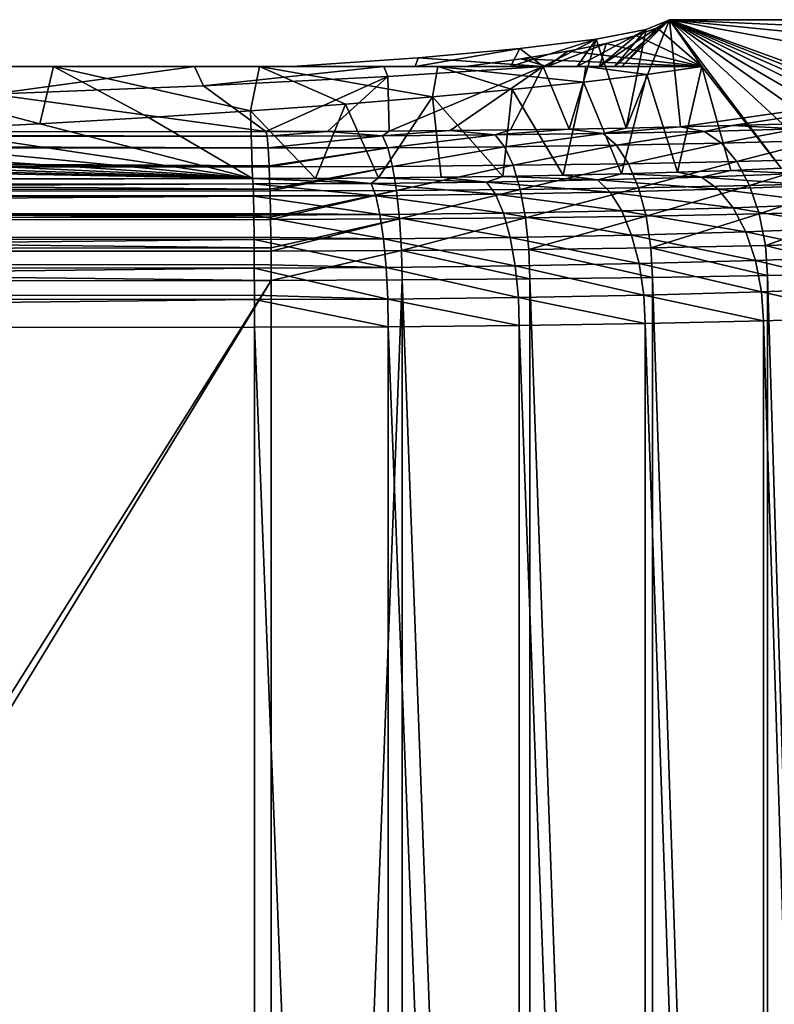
# Model space of a CAD drawing. Header units: metres. Extents: x -92 to 264, y -100 to 50.
# Tile 281 of 656: x 72.8 to 77.37, y -5.47 to 0.48. Entities that reach past the tile are written whole.
import ezdxf

# ---------------------------------------------------------------- set-up
doc = ezdxf.new("R2010")
doc.units = ezdxf.units.M
doc.layers.add('solid_21062050_01', color=7, linetype='CONTINUOUS')

msp = doc.modelspace()

# ---------------------------------------------------------------- linework, layer by layer
at = {"layer": 'solid_21062050_01'}
for points in [[(76.399338, 0.2, -1.290092), (76.73275, 0.482751, -0.004597), (76.591576, 0.423498, -1.650764)], [(76.399338, 0.2, -1.290092), (76.44426, 0.2, 0.4342), (76.73275, 0.482751, -0.004597)], [(76.44426, 0.2, 0.4342), (76.658043, 0.434397, 0.937377), (76.73275, 0.482751, -0.004597)], [(76.46962, -0.172141, -18.198729), (76.591576, 0.423498, -1.650764), (76.73275, 0.482751, -0.004597)], [(76.798882, -0.165234, -18.006823), (76.46962, -0.172141, -18.198729), (76.73275, 0.482751, -0.004597)], [(76.926842, 0.2, 5.503652), (76.73275, 0.482751, -0.004597), (76.658043, 0.434397, 0.937377)], [(81.198608, 0.283606, 3.874932), (81.349976, 0.482751, -0.004597), (76.73275, 0.482751, -0.004597)], [(76.798882, -0.165234, -18.006823), (76.73275, 0.482751, -0.004597), (81.349976, 0.482751, -0.004597)], [(80.736755, 0.085499, 7.734241), (81.198608, 0.283606, 3.874932), (76.73275, 0.482751, -0.004597)], [(79.967285, -0.110082, 11.544326), (80.736755, 0.085499, 7.734241), (76.73275, 0.482751, -0.004597)], [(78.898911, -0.301299, 15.269415), (79.967285, -0.110082, 11.544326), (76.73275, 0.482751, -0.004597)], [(78.765411, -0.319652, 15.626955), (78.898911, -0.301299, 15.269415), (76.73275, 0.482751, -0.004597)], [(78.603737, -0.33754, 15.975413), (78.765411, -0.319652, 15.626955), (76.73275, 0.482751, -0.004597)], [(78.414345, -0.35488, 16.313225), (78.603737, -0.33754, 15.975413), (76.73275, 0.482751, -0.004597)], [(78.198151, -0.371494, 16.636877), (78.414345, -0.35488, 16.313225), (76.73275, 0.482751, -0.004597)], [(77.957169, -0.387208, 16.943005), (78.198151, -0.371494, 16.636877), (76.73275, 0.482751, -0.004597)], [(77.693054, -0.401919, 17.229576), (77.957169, -0.387208, 16.943005), (76.73275, 0.482751, -0.004597)], [(77.407799, -0.415508, 17.494318), (77.693054, -0.401919, 17.229576), (76.73275, 0.482751, -0.004597)], [(76.926842, 0.2, 5.503652), (77.407799, -0.415508, 17.494318), (76.73275, 0.482751, -0.004597)], [(77.11187, -0.157464, -17.790951), (76.798882, -0.165234, -18.006823), (81.349976, 0.482751, -0.004597)], [(77.407555, -0.148858, -17.551878), (77.11187, -0.157464, -17.790951), (81.349976, 0.482751, -0.004597)], [(76.17408, 0.2, -3.000203), (76.591576, 0.423498, -1.650764), (76.289017, 0.365028, -3.275155)], [(76.17408, 0.2, -3.000203), (76.399338, 0.2, -1.290092), (76.591576, 0.423498, -1.650764)], [(76.46962, -0.172141, -18.198729), (76.289017, 0.365028, -3.275155), (76.591576, 0.423498, -1.650764)], [(76.308342, 0.2, 2.154023), (76.530479, 0.386333, 1.873717), (76.658043, 0.434397, 0.937377)], [(76.44426, 0.2, 0.4342), (76.308342, 0.2, 2.154023), (76.658043, 0.434397, 0.937377)], [(76.926842, 0.2, 5.503652), (76.658043, 0.434397, 0.937377), (76.530479, 0.386333, 1.873717)], [(75.77092, 0.2, -4.67761), (76.289017, 0.365028, -3.275155), (75.828049, 0.307918, -4.861793)], [(75.77092, 0.2, -4.67761), (76.17408, 0.2, -3.000203), (76.289017, 0.365028, -3.275155)], [(75.969635, 0.2, -7.859947), (75.828049, 0.307918, -4.861793), (76.289017, 0.365028, -3.275155)], [(76.126266, -0.178131, -18.365137), (75.969635, 0.2, -7.859947), (76.289017, 0.365028, -3.275155)], [(76.46962, -0.172141, -18.198729), (76.126266, -0.178131, -18.365137), (76.289017, 0.365028, -3.275155)], [(76.308342, 0.2, 2.154023), (76.350464, 0.338714, 2.80138), (76.530479, 0.386333, 1.873717)], [(76.926842, 0.2, 5.503652), (76.530479, 0.386333, 1.873717), (76.350464, 0.338714, 2.80138)], [(75.194313, 0.2, -6.303576), (75.828049, 0.307918, -4.861793), (75.213242, 0.252728, -6.395077)], [(75.194313, 0.2, -6.303576), (75.77092, 0.2, -4.67761), (75.828049, 0.307918, -4.861793)], [(75.969635, 0.2, -7.859947), (75.213242, 0.252728, -6.395077), (75.828049, 0.307918, -4.861793)], [(75.993073, 0.2, 3.850153), (76.118553, 0.291688, 3.717494), (76.350464, 0.338714, 2.80138)], [(76.308342, 0.2, 2.154023), (75.993073, 0.2, 3.850153), (76.350464, 0.338714, 2.80138)], [(76.926842, 0.2, 5.503652), (76.350464, 0.338714, 2.80138), (76.118553, 0.291688, 3.717494)], [(75.194313, 0.2, -6.303576), (75.213242, 0.252728, -6.395077), (74.450737, 0.2, -7.859947)], [(75.969635, 0.2, -7.859947), (74.450737, 0.2, -7.859947), (75.213242, 0.252728, -6.395077)], [(75.993073, 0.2, 3.850153), (75.502007, 0.2, 5.503652), (75.835434, 0.2454, 4.619224)], [(76.926842, 0.2, 5.503652), (75.835434, 0.2454, 4.619224), (75.502007, 0.2, 5.503652)], [(75.993073, 0.2, 3.850153), (75.835434, 0.2454, 4.619224), (76.118553, 0.291688, 3.717494)], [(76.926842, 0.2, 5.503652), (76.118553, 0.291688, 3.717494), (75.835434, 0.2454, 4.619224)], [(73.008102, 0.2, 12.148924), (47.460144, 0.2, 11.641974), (46.998844, 0.2, 12.156399)], [(71.605774, 0.2, 13.494963), (73.008102, 0.2, 12.148924), (46.998844, 0.2, 12.156399)], [(73.860336, 0.2, -11.166897), (48.634125, 0.2, -11.891955), (47.387161, 0.2, -10.560246)], [(60, 0.2, -9.977485), (73.860336, 0.2, -11.166897), (47.387161, 0.2, -10.560246)], [(74.254372, 0.2, 10.65931), (47.91243, 0.2, 11.15765), (47.460144, 0.2, 11.641974)], [(73.008102, 0.2, 12.148924), (74.254372, 0.2, 10.65931), (47.460144, 0.2, 11.641974)], [(60, 0.2, 9.977485), (47.91243, 0.2, 11.15765), (74.254372, 0.2, 10.65931)], [(73.860336, 0.2, -11.166897), (72.54512, 0.2, -12.626488), (48.634125, 0.2, -11.891955)], [(60, 0.2, 9.977485), (74.254372, 0.2, 10.65931), (75.331749, 0.2, 9.041334)], [(61.302368, 0.2, 9.892135), (60, 0.2, 9.977485), (75.331749, 0.2, 9.041334)], [(60, 0.2, -9.977485), (61.302368, 0.2, -9.892135), (73.860336, 0.2, -11.166897)], [(62.582317, 0.2, 9.637524), (61.302368, 0.2, 9.892135), (75.331749, 0.2, 9.041334)], [(61.302368, 0.2, -9.892135), (62.582317, 0.2, -9.637524), (73.860336, 0.2, -11.166897)], [(63.818314, 0.2, 9.217968), (62.582317, 0.2, 9.637524), (75.331749, 0.2, 9.041334)], [(62.582317, 0.2, -9.637524), (75.006287, 0.2, -9.571741), (73.860336, 0.2, -11.166897)], [(62.582317, 0.2, -9.637524), (63.818314, 0.2, -9.217968), (75.006287, 0.2, -9.571741)], [(64.98867, 0.2, 8.640802), (63.818314, 0.2, 9.217968), (75.331749, 0.2, 9.041334)], [(63.818314, 0.2, -9.217968), (64.98867, 0.2, -8.640802), (75.006287, 0.2, -9.571741)], [(64.98867, 0.2, 8.640802), (75.331749, 0.2, 9.041334), (76.226006, 0.2, 7.316004)], [(66.074005, 0.2, 7.915607), (64.98867, 0.2, 8.640802), (76.226006, 0.2, 7.316004)], [(64.98867, 0.2, -8.640802), (66.074005, 0.2, -7.915607), (75.006287, 0.2, -9.571741)], [(66.074005, 0.2, -7.915607), (74.450737, 0.2, -7.859947), (75.006287, 0.2, -9.571741)], [(66.074005, 0.2, -7.915607), (67.055069, 0.2, -7.055232), (74.450737, 0.2, -7.859947)], [(67.055069, 0.2, 7.055232), (66.074005, 0.2, 7.915607), (76.226006, 0.2, 7.316004)], [(67.055069, 0.2, -7.055232), (75.194313, 0.2, -6.303576), (74.450737, 0.2, -7.859947)], [(67.055069, 0.2, -7.055232), (67.915741, 0.2, -6.073829), (75.194313, 0.2, -6.303576)], [(67.055069, 0.2, 7.055232), (76.226006, 0.2, 7.316004), (76.926842, 0.2, 5.503652)], [(67.915741, 0.2, 6.073829), (67.055069, 0.2, 7.055232), (76.926842, 0.2, 5.503652)], [(67.915741, 0.2, 6.073829), (76.926842, 0.2, 5.503652), (75.502007, 0.2, 5.503652)], [(68.640709, 0.2, 4.988844), (67.915741, 0.2, 6.073829), (75.502007, 0.2, 5.503652)], [(67.915741, 0.2, -6.073829), (68.640709, 0.2, -4.988844), (75.194313, 0.2, -6.303576)], [(68.640709, 0.2, 4.988844), (75.502007, 0.2, 5.503652), (75.993073, 0.2, 3.850153)], [(69.218025, 0.2, 3.818154), (68.640709, 0.2, 4.988844), (75.993073, 0.2, 3.850153)], [(68.640709, 0.2, -4.988844), (75.77092, 0.2, -4.67761), (75.194313, 0.2, -6.303576)], [(68.640709, 0.2, -4.988844), (69.218025, 0.2, -3.818154), (75.77092, 0.2, -4.67761)], [(69.218025, 0.2, 3.818154), (75.993073, 0.2, 3.850153), (76.308342, 0.2, 2.154023)], [(69.637505, 0.2, 2.582441), (69.218025, 0.2, 3.818154), (76.308342, 0.2, 2.154023)], [(69.218025, 0.2, -3.818154), (76.17408, 0.2, -3.000203), (75.77092, 0.2, -4.67761)], [(69.218025, 0.2, -3.818154), (69.637505, 0.2, -2.582441), (76.17408, 0.2, -3.000203)], [(69.892128, 0.2, 1.302298), (69.637505, 0.2, 2.582441), (76.308342, 0.2, 2.154023)], [(69.637505, 0.2, -2.582441), (69.892128, 0.2, -1.302298), (76.17408, 0.2, -3.000203)], [(69.892128, 0.2, 1.302298), (76.308342, 0.2, 2.154023), (76.44426, 0.2, 0.4342)], [(69.977501, 0.2), (69.892128, 0.2, 1.302298), (76.44426, 0.2, 0.4342)], [(69.892128, 0.2, -1.302298), (76.399338, 0.2, -1.290092), (76.17408, 0.2, -3.000203)], [(69.892128, 0.2, -1.302298), (69.977501, 0.2), (76.399338, 0.2, -1.290092)], [(69.977501, 0.2), (76.44426, 0.2, 0.4342), (76.399338, 0.2, -1.290092)], [(71.605774, 0.2, 13.494963), (72.227005, -0.181457, 12.934781), (72.925072, -0.145651, 12.23724)], [(71.605774, 0.2, 13.494963), (72.925072, -0.145651, 12.23724), (73.008102, 0.2, 12.148924)], [(73.860336, 0.2, -11.166897), (72.637405, 0.031754, -12.534123), (72.54512, 0.2, -12.626488)], [(73.860336, 0.2, -11.166897), (73.914513, 0.083401, -11.099298), (72.637405, 0.031754, -12.534123)], [(73.008102, 0.2, 12.148924), (72.925072, -0.145651, 12.23724), (73.583237, -0.107925, 11.502316)], [(73.008102, 0.2, 12.148924), (73.583237, -0.107925, 11.502316), (74.199959, -0.068368, 10.731696)], [(73.008102, 0.2, 12.148924), (74.199959, -0.068368, 10.731696), (74.254372, 0.2, 10.65931)], [(75.006287, 0.2, -9.571741), (73.914513, 0.083401, -11.099298), (73.860336, 0.2, -11.166897)], [(75.006287, 0.2, -9.571741), (75.029579, 0.139701, -9.535153), (73.914513, 0.083401, -11.099298)], [(74.254372, 0.2, 10.65931), (74.199959, -0.068368, 10.731696), (74.773041, -0.027111, 9.927979)], [(74.254372, 0.2, 10.65931), (74.773041, -0.027111, 9.927979), (75.300545, 0.015699, 9.093997)], [(74.254372, 0.2, 10.65931), (75.300545, 0.015699, 9.093997), (75.331749, 0.2, 9.041334)], [(75.006287, 0.2, -9.571741), (74.450737, 0.2, -7.859947), (75.969635, 0.2, -7.859947)], [(75.006287, 0.2, -9.571741), (75.969635, 0.2, -7.859947), (75.029579, 0.139701, -9.535153)], [(75.037636, -0.190211, -18.700724), (75.029579, 0.139701, -9.535153), (75.969635, 0.2, -7.859947)], [(75.407356, -0.187199, -18.617044), (75.037636, -0.190211, -18.700724), (75.969635, 0.2, -7.859947)], [(75.331749, 0.2, 9.041334), (75.300545, 0.015699, 9.093997), (75.78125, 0.059965, 8.231668)], [(75.331749, 0.2, 9.041334), (75.78125, 0.059965, 8.231668), (76.213402, 0.105534, 7.343929)], [(75.331749, 0.2, 9.041334), (76.213402, 0.105534, 7.343929), (76.226006, 0.2, 7.316004)], [(75.771423, -0.183161, -18.504887), (75.407356, -0.187199, -18.617044), (75.969635, 0.2, -7.859947)], [(76.126266, -0.178131, -18.365137), (75.771423, -0.183161, -18.504887), (75.969635, 0.2, -7.859947)], [(76.226006, 0.2, 7.316004), (76.213402, 0.105534, 7.343929), (76.595428, 0.15223, 6.434246)], [(76.226006, 0.2, 7.316004), (76.595428, 0.15223, 6.434246), (76.926842, 0.2, 5.503652)], [(76.926842, 0.2, 5.503652), (76.595428, 0.15223, 6.434246), (76.781738, -0.439018, 17.952303)], [(76.926842, 0.2, 5.503652), (76.781738, -0.439018, 17.952303), (77.103653, -0.427889, 17.735495)], [(76.926842, 0.2, 5.503652), (77.103653, -0.427889, 17.735495), (77.407799, -0.415508, 17.494318)], [(74.292969, -0.193171, -18.782982), (73.914513, 0.083401, -11.099298), (75.029579, 0.139701, -9.535153)], [(74.665665, -0.192202, -18.756037), (74.292969, -0.193171, -18.782982), (75.029579, 0.139701, -9.535153)], [(75.037636, -0.190211, -18.700724), (74.665665, -0.192202, -18.756037), (75.029579, 0.139701, -9.535153)], [(76.595428, 0.15223, 6.434246), (76.213402, 0.105534, 7.343929), (76.443153, -0.448855, 18.143938)], [(76.595428, 0.15223, 6.434246), (76.443153, -0.448855, 18.143938), (76.781738, -0.439018, 17.952303)], [(74.292969, -0.193171, -18.782982), (72.637405, 0.031754, -12.534123), (73.914513, 0.083401, -11.099298)], [(75.78125, 0.059965, 8.231668), (75.300545, 0.015699, 9.093997), (75.7258, -0.464346, 18.445713)], [(75.78125, 0.059965, 8.231668), (75.7258, -0.464346, 18.445713), (76.090248, -0.457318, 18.308807)], [(76.213402, 0.105534, 7.343929), (75.78125, 0.059965, 8.231668), (76.090248, -0.457318, 18.308807)], [(76.213402, 0.105534, 7.343929), (76.090248, -0.457318, 18.308807), (76.443153, -0.448855, 18.143938)], [(74.292969, -0.193171, -18.782982), (66.489288, -0.20298, -19.055492), (72.637405, 0.031754, -12.534123)], [(75.300545, 0.015699, 9.093997), (74.773041, -0.027111, 9.927979), (74.973389, -0.473904, 18.63191)], [(75.300545, 0.015699, 9.093997), (74.973389, -0.473904, 18.63191), (75.352242, -0.469889, 18.553703)], [(75.300545, 0.015699, 9.093997), (75.352242, -0.469889, 18.553703), (75.7258, -0.464346, 18.445713)], [(74.773041, -0.027111, 9.927979), (74.199959, -0.068368, 10.731696), (74.592842, -0.4764, 18.680544)], [(74.773041, -0.027111, 9.927979), (74.592842, -0.4764, 18.680544), (74.973389, -0.473904, 18.63191)], [(73.583237, -0.107925, 11.502316), (72.925072, -0.145651, 12.23724), (74.212242, -0.47738, 18.699636)], [(74.199959, -0.068368, 10.731696), (73.583237, -0.107925, 11.502316), (74.212242, -0.47738, 18.699636)], [(74.199959, -0.068368, 10.731696), (74.212242, -0.47738, 18.699636), (74.592842, -0.4764, 18.680544)], [(72.925072, -0.145651, 12.23724), (72.227005, -0.181457, 12.934781), (74.212242, -0.47738, 18.699636)], [(75.678474, -0.213779, -18.743351), (75.771423, -0.183161, -18.504887), (76.126266, -0.178131, -18.365137)], [(75.678474, -0.213779, -18.743351), (76.126266, -0.178131, -18.365137), (76.331177, -0.204605, -18.488491)], [(76.331177, -0.204605, -18.488491), (76.126266, -0.178131, -18.365137), (76.46962, -0.172141, -18.198729)], [(76.331177, -0.204605, -18.488491), (76.46962, -0.172141, -18.198729), (76.798882, -0.165234, -18.006823)], [(76.331177, -0.204605, -18.488491), (76.798882, -0.165234, -18.006823), (76.943672, -0.192354, -18.148125)], [(76.943672, -0.192354, -18.148125), (76.798882, -0.165234, -18.006823), (77.11187, -0.157464, -17.790951)], [(76.943672, -0.192354, -18.148125), (77.11187, -0.157464, -17.790951), (77.504822, -0.177249, -17.728506)], [(76.943672, -0.192354, -18.148125), (77.504822, -0.177249, -17.728506), (77.046593, -0.263523, -18.304506)], [(77.504822, -0.177249, -17.728506), (77.628174, -0.247869, -17.86961), (77.046593, -0.263523, -18.304506)], [(77.504822, -0.177249, -17.728506), (77.11187, -0.157464, -17.790951), (77.407555, -0.148858, -17.551878)], [(74.299805, -0.22174, -18.977709), (58.685612, -0.212789, -19.328003), (66.489288, -0.20298, -19.055492)], [(58.69244, -0.241361, -19.522741), (58.685612, -0.212789, -19.328003), (74.299805, -0.22174, -18.977709)], [(58.69244, -0.241361, -19.522741), (74.299805, -0.22174, -18.977709), (74.30632, -0.292009, -19.161573)], [(74.299805, -0.22174, -18.977709), (66.489288, -0.20298, -19.055492), (74.292969, -0.193171, -18.782982)], [(71.491394, -0.215218, 13.592476), (70.720848, -0.246821, 14.20813), (74.212242, -0.47738, 18.699636)], [(72.227005, -0.181457, 12.934781), (71.491394, -0.215218, 13.592476), (74.212242, -0.47738, 18.699636)], [(74.299805, -0.22174, -18.977709), (74.292969, -0.193171, -18.782982), (74.665665, -0.192202, -18.756037)], [(74.299805, -0.22174, -18.977709), (74.665665, -0.192202, -18.756037), (74.997169, -0.21971, -18.908133)], [(74.30632, -0.292009, -19.161573), (74.299805, -0.22174, -18.977709), (74.997169, -0.21971, -18.908133)], [(74.997169, -0.21971, -18.908133), (75.029182, -0.291876, -19.092197), (74.30632, -0.292009, -19.161573)], [(74.997169, -0.21971, -18.908133), (74.665665, -0.192202, -18.756037), (75.037636, -0.190211, -18.700724)], [(74.997169, -0.21971, -18.908133), (75.037636, -0.190211, -18.700724), (75.407356, -0.187199, -18.617044)], [(74.997169, -0.21971, -18.908133), (75.407356, -0.187199, -18.617044), (75.678474, -0.213779, -18.743351)], [(74.997169, -0.21971, -18.908133), (75.678474, -0.213779, -18.743351), (75.029182, -0.291876, -19.092197)], [(75.678474, -0.213779, -18.743351), (75.735313, -0.285728, -18.921412), (75.029182, -0.291876, -19.092197)], [(75.678474, -0.213779, -18.743351), (75.407356, -0.187199, -18.617044), (75.771423, -0.183161, -18.504887)], [(75.678474, -0.213779, -18.743351), (76.331177, -0.204605, -18.488491), (75.735313, -0.285728, -18.921412)], [(76.331177, -0.204605, -18.488491), (76.411789, -0.276221, -18.657269), (75.735313, -0.285728, -18.921412)], [(76.331177, -0.204605, -18.488491), (76.943672, -0.192354, -18.148125), (76.411789, -0.276221, -18.657269)], [(76.943672, -0.192354, -18.148125), (77.046593, -0.263523, -18.304506), (76.411789, -0.276221, -18.657269)], [(58.698948, -0.311631, -19.706604), (58.69244, -0.241361, -19.522741), (74.30632, -0.292009, -19.161573)], [(58.698948, -0.311631, -19.706604), (74.30632, -0.292009, -19.161573), (74.312187, -0.400613, -19.32576)], [(69.917145, -0.276194, 14.780335), (69.083038, -0.303231, 15.307058), (74.212242, -0.47738, 18.699636)], [(70.720848, -0.246821, 14.20813), (69.917145, -0.276194, 14.780335), (74.212242, -0.47738, 18.699636)], [(74.312187, -0.400613, -19.32576), (74.30632, -0.292009, -19.161573), (75.029182, -0.291876, -19.092197)], [(74.312187, -0.400613, -19.32576), (75.029182, -0.291876, -19.092197), (74.312431, -0.406312, -19.332539)], [(75.029182, -0.291876, -19.092197), (75.057953, -0.403572, -19.255932), (74.312431, -0.406312, -19.332539)], [(75.029182, -0.291876, -19.092197), (75.735313, -0.285728, -18.921412), (75.057953, -0.403572, -19.255932)], [(75.735313, -0.285728, -18.921412), (75.786392, -0.39723, -19.07975), (75.057953, -0.403572, -19.255932)], [(75.735313, -0.285728, -18.921412), (76.411789, -0.276221, -18.657269), (75.786392, -0.39723, -19.07975)], [(76.411789, -0.276221, -18.657269), (76.48423, -0.387422, -18.807264), (75.786392, -0.39723, -19.07975)], [(76.411789, -0.276221, -18.657269), (77.046593, -0.263523, -18.304506), (76.48423, -0.387422, -18.807264)], [(77.046593, -0.263523, -18.304506), (77.139091, -0.374324, -18.443363), (76.48423, -0.387422, -18.807264)], [(77.046593, -0.263523, -18.304506), (77.628174, -0.247869, -17.86961), (77.139091, -0.374324, -18.443363)], [(77.628174, -0.247869, -17.86961), (77.739037, -0.358175, -17.994734), (77.139091, -0.374324, -18.443363)], [(58.704819, -0.420237, -19.870789), (58.698948, -0.311631, -19.706604), (74.312187, -0.400613, -19.32576)], [(67.33432, -0.34998, 16.217764), (66.448952, -0.482214, 18.793802), (74.212242, -0.47738, 18.699636)], [(68.221428, -0.327846, 15.786566), (67.33432, -0.34998, 16.217764), (74.212242, -0.47738, 18.699636)], [(69.083038, -0.303231, 15.307058), (68.221428, -0.327846, 15.786566), (74.212242, -0.47738, 18.699636)], [(58.704819, -0.420237, -19.870789), (74.312187, -0.400613, -19.32576), (74.312431, -0.406312, -19.332539)], [(58.704819, -0.420237, -19.870789), (74.312431, -0.406312, -19.332539), (74.317139, -0.542353, -19.462406)], [(74.317139, -0.542353, -19.462406), (74.312431, -0.406312, -19.332539), (75.057953, -0.403572, -19.255932)], [(74.317139, -0.542353, -19.462406), (75.057953, -0.403572, -19.255932), (74.317406, -0.552078, -19.469809)], [(75.057953, -0.403572, -19.255932), (75.082062, -0.549267, -19.391226), (74.317406, -0.552078, -19.469809)], [(75.057953, -0.403572, -19.255932), (75.786392, -0.39723, -19.07975), (75.082062, -0.549267, -19.391226)], [(75.786392, -0.39723, -19.07975), (75.829185, -0.542763, -19.210526), (75.082062, -0.549267, -19.391226)], [(75.786392, -0.39723, -19.07975), (76.48423, -0.387422, -18.807264), (75.829185, -0.542763, -19.210526)], [(76.48423, -0.387422, -18.807264), (76.54493, -0.532703, -18.931049), (75.829185, -0.542763, -19.210526)], [(76.48423, -0.387422, -18.807264), (77.139091, -0.374324, -18.443363), (76.54493, -0.532703, -18.931049)], [(77.139091, -0.374324, -18.443363), (77.216576, -0.519268, -18.557816), (76.54493, -0.532703, -18.931049)], [(77.503227, -0.446485, 17.67083), (77.407799, -0.415508, 17.494318), (77.103653, -0.427889, 17.735495)], [(77.139091, -0.374324, -18.443363), (77.739037, -0.358175, -17.994734), (77.216576, -0.519268, -18.557816)], [(77.739037, -0.358175, -17.994734), (77.831909, -0.502706, -18.097683), (77.216576, -0.519268, -18.557816)], [(58.709766, -0.561976, -20.007431), (58.704819, -0.420237, -19.870789), (74.317139, -0.542353, -19.462406)], [(74.927872, -0.506376, 18.83757), (74.973389, -0.473904, 18.63191), (74.592842, -0.4764, 18.680544)], [(75.62635, -0.498405, 18.682276), (74.973389, -0.473904, 18.63191), (74.927872, -0.506376, 18.83757)], [(75.62635, -0.498405, 18.682276), (75.352242, -0.469889, 18.553703), (74.973389, -0.473904, 18.63191)], [(75.62635, -0.498405, 18.682276), (75.7258, -0.464346, 18.445713), (75.352242, -0.469889, 18.553703)], [(76.296608, -0.485589, 18.432623), (75.7258, -0.464346, 18.445713), (75.62635, -0.498405, 18.682276)], [(76.296608, -0.485589, 18.432623), (76.090248, -0.457318, 18.308807), (75.7258, -0.464346, 18.445713)], [(76.296608, -0.485589, 18.432623), (76.443153, -0.448855, 18.143938), (76.090248, -0.457318, 18.308807)], [(76.926216, -0.468171, 18.093304), (76.443153, -0.448855, 18.143938), (76.296608, -0.485589, 18.432623)], [(76.926216, -0.468171, 18.093304), (76.296608, -0.485589, 18.432623), (77.027084, -0.541376, 18.249313)], [(76.926216, -0.468171, 18.093304), (76.781738, -0.439018, 17.952303), (76.443153, -0.448855, 18.143938)], [(76.926216, -0.468171, 18.093304), (77.103653, -0.427889, 17.735495), (76.781738, -0.439018, 17.952303)], [(77.503227, -0.446485, 17.67083), (77.103653, -0.427889, 17.735495), (76.926216, -0.468171, 18.093304)], [(77.503227, -0.446485, 17.67083), (76.926216, -0.468171, 18.093304), (77.625046, -0.518902, 17.811495)], [(76.926216, -0.468171, 18.093304), (77.027084, -0.541376, 18.249313), (77.625046, -0.518902, 17.811495)], [(58.687958, -0.518077, 19.08045), (74.212242, -0.47738, 18.699636), (66.448952, -0.482214, 18.793802)], [(58.687958, -0.518077, 19.08045), (74.214638, -0.50934, 18.895477), (74.212242, -0.47738, 18.699636)], [(58.687958, -0.518077, 19.08045), (58.690201, -0.589838, 19.261734), (74.214638, -0.50934, 18.895477)], [(58.690201, -0.589838, 19.261734), (74.216835, -0.580164, 19.073393), (74.214638, -0.50934, 18.895477)], [(74.927872, -0.506376, 18.83757), (74.592842, -0.4764, 18.680544), (74.212242, -0.47738, 18.699636)], [(74.214638, -0.50934, 18.895477), (74.927872, -0.506376, 18.83757), (74.212242, -0.47738, 18.699636)], [(74.927872, -0.506376, 18.83757), (74.214638, -0.50934, 18.895477), (74.9561, -0.580969, 19.02063)], [(74.214638, -0.50934, 18.895477), (74.216835, -0.580164, 19.073393), (74.9561, -0.580969, 19.02063)], [(75.62635, -0.498405, 18.682276), (74.927872, -0.506376, 18.83757), (75.679977, -0.572708, 18.859688)], [(74.927872, -0.506376, 18.83757), (74.9561, -0.580969, 19.02063), (75.679977, -0.572708, 18.859688)], [(76.296608, -0.485589, 18.432623), (75.62635, -0.498405, 18.682276), (76.374596, -0.559427, 18.60096)], [(75.62635, -0.498405, 18.682276), (75.679977, -0.572708, 18.859688), (76.374596, -0.559427, 18.60096)], [(75.829185, -0.542763, -19.210526), (76.54493, -0.532703, -18.931049), (75.861572, -0.715118, -19.307261)], [(76.54493, -0.532703, -18.931049), (76.590858, -0.704868, -19.022493), (75.861572, -0.715118, -19.307261)], [(76.296608, -0.485589, 18.432623), (76.374596, -0.559427, 18.60096), (77.027084, -0.541376, 18.249313)], [(76.54493, -0.532703, -18.931049), (77.216576, -0.519268, -18.557816), (76.590858, -0.704868, -19.022493)], [(77.216576, -0.519268, -18.557816), (77.275223, -0.691179, -18.642197), (76.590858, -0.704868, -19.022493)], [(77.625046, -0.518902, 17.811495), (77.027084, -0.541376, 18.249313), (77.734604, -0.630541, 17.935612)], [(77.216576, -0.519268, -18.557816), (77.831909, -0.502706, -18.097683), (77.275223, -0.691179, -18.642197)], [(77.831909, -0.502706, -18.097683), (77.902191, -0.674304, -18.173357), (77.275223, -0.691179, -18.642197)], [(58.690201, -0.589838, 19.261734), (74.216927, -0.584034, 19.080648), (74.216835, -0.580164, 19.073393)], [(58.690201, -0.589838, 19.261734), (58.69223, -0.69896, 19.423309), (74.216927, -0.584034, 19.080648)], [(58.69223, -0.69896, 19.423309), (74.218864, -0.689286, 19.23497), (74.216927, -0.584034, 19.080648)], [(58.709766, -0.561976, -20.007431), (74.317139, -0.542353, -19.462406), (74.317406, -0.552078, -19.469809)], [(58.709766, -0.561976, -20.007431), (74.317406, -0.552078, -19.469809), (74.32093, -0.710441, -19.564966)], [(58.713562, -0.730063, -20.109989), (58.709766, -0.561976, -20.007431), (74.32093, -0.710441, -19.564966)], [(74.216835, -0.580164, 19.073393), (74.216927, -0.584034, 19.080648), (74.9561, -0.580969, 19.02063)], [(74.9561, -0.580969, 19.02063), (74.216927, -0.584034, 19.080648), (74.981491, -0.694566, 19.182871)], [(74.216927, -0.584034, 19.080648), (74.218864, -0.689286, 19.23497), (74.981491, -0.694566, 19.182871)], [(74.32093, -0.710441, -19.564966), (74.317406, -0.552078, -19.469809), (75.082062, -0.549267, -19.391226)], [(74.32093, -0.710441, -19.564966), (75.082062, -0.549267, -19.391226), (74.321175, -0.724613, -19.571459)], [(75.082062, -0.549267, -19.391226), (75.100304, -0.721746, -19.491383), (74.321175, -0.724613, -19.571459)], [(75.679977, -0.572708, 18.859688), (74.9561, -0.580969, 19.02063), (75.728203, -0.686044, 19.016851)], [(74.9561, -0.580969, 19.02063), (74.981491, -0.694566, 19.182871), (75.728203, -0.686044, 19.016851)], [(75.082062, -0.549267, -19.391226), (75.829185, -0.542763, -19.210526), (75.100304, -0.721746, -19.491383)], [(75.829185, -0.542763, -19.210526), (75.861572, -0.715118, -19.307261), (75.100304, -0.721746, -19.491383)], [(76.374596, -0.559427, 18.60096), (75.679977, -0.572708, 18.859688), (76.444733, -0.672344, 18.749964)], [(75.679977, -0.572708, 18.859688), (75.728203, -0.686044, 19.016851), (76.444733, -0.672344, 18.749964)], [(77.027084, -0.541376, 18.249313), (76.374596, -0.559427, 18.60096), (77.11779, -0.653724, 18.387228)], [(76.374596, -0.559427, 18.60096), (76.444733, -0.672344, 18.749964), (77.11779, -0.653724, 18.387228)], [(77.027084, -0.541376, 18.249313), (77.11779, -0.653724, 18.387228), (77.734604, -0.630541, 17.935612)], [(77.11779, -0.653724, 18.387228), (76.444733, -0.672344, 18.749964), (77.193886, -0.799685, 18.500263)], [(77.734604, -0.630541, 17.935612), (77.11779, -0.653724, 18.387228), (77.826508, -0.775908, 18.037071)], [(77.11779, -0.653724, 18.387228), (77.193886, -0.799685, 18.500263), (77.826508, -0.775908, 18.037071)], [(58.69223, -0.69896, 19.423309), (74.218987, -0.697724, 19.244793), (74.218864, -0.689286, 19.23497)], [(58.69223, -0.69896, 19.423309), (58.693947, -0.840323, 19.55759), (74.218987, -0.697724, 19.244793)], [(58.693947, -0.840323, 19.55759), (74.220581, -0.83065, 19.369257), (74.218987, -0.697724, 19.244793)], [(58.713562, -0.730063, -20.109989), (74.32093, -0.710441, -19.564966), (74.321175, -0.724613, -19.571459)], [(74.218864, -0.689286, 19.23497), (74.218987, -0.697724, 19.244793), (74.981491, -0.694566, 19.182871)], [(74.981491, -0.694566, 19.182871), (74.218987, -0.697724, 19.244793), (75.002785, -0.841575, 19.316313)], [(74.218987, -0.697724, 19.244793), (74.220581, -0.83065, 19.369257), (75.002785, -0.841575, 19.316313)], [(75.728203, -0.686044, 19.016851), (74.981491, -0.694566, 19.182871), (75.768661, -0.832834, 19.146032)], [(74.981491, -0.694566, 19.182871), (75.002785, -0.841575, 19.316313), (75.768661, -0.832834, 19.146032)], [(76.444733, -0.672344, 18.749964), (75.728203, -0.686044, 19.016851), (76.503563, -0.818783, 18.872299)], [(75.728203, -0.686044, 19.016851), (75.768661, -0.832834, 19.146032), (76.503563, -0.818783, 18.872299)], [(75.861572, -0.715118, -19.307261), (76.590858, -0.704868, -19.022493), (75.88195, -0.905761, -19.365166)], [(76.590858, -0.704868, -19.022493), (76.619766, -0.895392, -19.07707), (75.88195, -0.905761, -19.365166)], [(76.444733, -0.672344, 18.749964), (76.503563, -0.818783, 18.872299), (77.193886, -0.799685, 18.500263)], [(76.590858, -0.704868, -19.022493), (77.275223, -0.691179, -18.642197), (76.619766, -0.895392, -19.07707)], [(77.275223, -0.691179, -18.642197), (77.312119, -0.881543, -18.692329), (76.619766, -0.895392, -19.07707)], [(77.275223, -0.691179, -18.642197), (77.902191, -0.674304, -18.173357), (77.312119, -0.881543, -18.692329)], [(77.902191, -0.674304, -18.173357), (77.946419, -0.86447, -18.218012), (77.312119, -0.881543, -18.692329)], [(58.713562, -0.730063, -20.109989), (74.321175, -0.724613, -19.571459), (74.323387, -0.896828, -19.628532)], [(58.716015, -0.916448, -20.173553), (58.713562, -0.730063, -20.109989), (74.323387, -0.896828, -19.628532)], [(74.323387, -0.896828, -19.628532), (74.321175, -0.724613, -19.571459), (75.100304, -0.721746, -19.491383)], [(74.323387, -0.896828, -19.628532), (75.100304, -0.721746, -19.491383), (74.323547, -0.915374, -19.632458)], [(75.100304, -0.721746, -19.491383), (75.111778, -0.912466, -19.551439), (74.323547, -0.915374, -19.632458)], [(75.100304, -0.721746, -19.491383), (75.861572, -0.715118, -19.307261), (75.111778, -0.912466, -19.551439)], [(75.861572, -0.715118, -19.307261), (75.88195, -0.905761, -19.365166), (75.111778, -0.912466, -19.551439)], [(58.693947, -0.840323, 19.55759), (74.220718, -0.844815, 19.379833), (74.220581, -0.83065, 19.369257)], [(74.220581, -0.83065, 19.369257), (74.220718, -0.844815, 19.379833), (75.002785, -0.841575, 19.316313)], [(75.768661, -0.832834, 19.146032), (75.002785, -0.841575, 19.316313), (75.799355, -1.005852, 19.240871)], [(76.503563, -0.818783, 18.872299), (75.768661, -0.832834, 19.146032), (76.548203, -0.991534, 18.961945)], [(75.768661, -0.832834, 19.146032), (75.799355, -1.005852, 19.240871), (76.548203, -0.991534, 18.961945)], [(77.193886, -0.799685, 18.500263), (76.503563, -0.818783, 18.872299), (77.25161, -0.972075, 18.582851)], [(76.503563, -0.818783, 18.872299), (76.548203, -0.991534, 18.961945), (77.25161, -0.972075, 18.582851)], [(77.826508, -0.775908, 18.037071), (77.193886, -0.799685, 18.500263), (77.896233, -0.947847, 18.110878)], [(77.193886, -0.799685, 18.500263), (77.25161, -0.972075, 18.582851), (77.896233, -0.947847, 18.110878)], [(58.693947, -0.840323, 19.55759), (58.695271, -1.007292, 19.658278), (74.220718, -0.844815, 19.379833)], [(58.695271, -1.007292, 19.658278), (74.221909, -0.99762, 19.469946), (74.220718, -0.844815, 19.379833)], [(75.002785, -0.841575, 19.316313), (74.220718, -0.844815, 19.379833), (75.018944, -1.014759, 19.414383)], [(74.220718, -0.844815, 19.379833), (74.221909, -0.99762, 19.469946), (75.018944, -1.014759, 19.414383)], [(75.002785, -0.841575, 19.316313), (75.018944, -1.014759, 19.414383), (75.799355, -1.005852, 19.240871)], [(76.619766, -0.895392, -19.07707), (77.312119, -0.881543, -18.692329), (77.32444, -1.06381, -18.70661)], [(77.312119, -0.881543, -18.692329), (77.946419, -0.86447, -18.218012), (77.961479, -1.049281, -18.230408)], [(77.312119, -0.881543, -18.692329), (77.961479, -1.049281, -18.230408), (77.32444, -1.06381, -18.70661)], [(58.716015, -0.916448, -20.173553), (74.323387, -0.896828, -19.628532), (74.323547, -0.915374, -19.632458)], [(58.716015, -0.916448, -20.173553), (74.323547, -0.915374, -19.632458), (74.324379, -1.092589, -19.650059)], [(58.716015, -0.916448, -20.173553), (74.324379, -1.092589, -19.650059), (58.717014, -1.112207, -20.19508)], [(74.323547, -0.915374, -19.632458), (75.111778, -0.912466, -19.551439), (74.324379, -1.092589, -19.650059)], [(75.111778, -0.912466, -19.551439), (75.115334, -1.090109, -19.56883), (74.324379, -1.092589, -19.650059)], [(75.111778, -0.912466, -19.551439), (75.88195, -0.905761, -19.365166), (75.888359, -1.084409, -19.381931)], [(75.111778, -0.912466, -19.551439), (75.888359, -1.084409, -19.381931), (75.115334, -1.090109, -19.56883)], [(75.88195, -0.905761, -19.365166), (76.619766, -0.895392, -19.07707), (76.629181, -1.07559, -19.092787)], [(75.88195, -0.905761, -19.365166), (76.629181, -1.07559, -19.092787), (75.888359, -1.084409, -19.381931)], [(76.619766, -0.895392, -19.07707), (77.32444, -1.06381, -18.70661), (76.629181, -1.07559, -19.092787)], [(77.896233, -0.947847, 18.110878), (77.25161, -0.972075, 18.582851), (77.940338, -1.137894, 18.1534)], [(58.695271, -1.007292, 19.658278), (74.222031, -1.018065, 19.479116), (74.221909, -0.99762, 19.469946)], [(58.695271, -1.007292, 19.658278), (58.69614, -1.192029, 19.720644), (74.222031, -1.018065, 19.479116)], [(74.221909, -0.99762, 19.469946), (74.222031, -1.018065, 19.479116), (75.018944, -1.014759, 19.414383)], [(75.799355, -1.005852, 19.240871), (75.018944, -1.014759, 19.414383), (75.818771, -1.196582, 19.2967)], [(76.548203, -0.991534, 18.961945), (75.799355, -1.005852, 19.240871), (76.576439, -1.182096, 19.014486)], [(75.799355, -1.005852, 19.240871), (75.818771, -1.196582, 19.2967), (76.576439, -1.182096, 19.014486)], [(77.25161, -0.972075, 18.582851), (76.548203, -0.991534, 18.961945), (77.288132, -1.162407, 18.63093)], [(76.548203, -0.991534, 18.961945), (76.576439, -1.182096, 19.014486), (77.288132, -1.162407, 18.63093)], [(77.25161, -0.972075, 18.582851), (77.288132, -1.162407, 18.63093), (77.940338, -1.137894, 18.1534)], [(58.69614, -1.192029, 19.720644), (74.222778, -1.182359, 19.532314), (74.222031, -1.018065, 19.479116)], [(75.018944, -1.014759, 19.414383), (74.222031, -1.018065, 19.479116), (75.029167, -1.205594, 19.472256)], [(74.222031, -1.018065, 19.479116), (74.222778, -1.182359, 19.532314), (75.029167, -1.205594, 19.472256)], [(75.018944, -1.014759, 19.414383), (75.029167, -1.205594, 19.472256), (75.818771, -1.196582, 19.2967)], [(76.629181, -1.07559, -19.092787), (77.32444, -1.06381, -18.70661), (77.323486, -21.75388, -18.707228)], [(77.32444, -1.06381, -18.70661), (77.960899, -21.762541, -18.230904), (77.323486, -21.75388, -18.707228)], [(77.32444, -1.06381, -18.70661), (77.961479, -1.049281, -18.230408), (77.960899, -21.762541, -18.230904)], [(58.717014, -1.112207, -20.19508), (74.324379, -1.092589, -19.650059), (61.198387, -21.93581, -20.108429)], [(74.324379, -1.092589, -19.650059), (61.618389, -21.930801, -20.093761), (61.198387, -21.93581, -20.108429)], [(74.324379, -1.092589, -19.650059), (74.324379, -21.749252, -19.650059), (61.618389, -21.930801, -20.093761)], [(75.115334, -1.090109, -19.56883), (74.324379, -21.749252, -19.650059), (74.324379, -1.092589, -19.650059)], [(75.115334, -1.090109, -19.56883), (75.114288, -21.742123, -19.569008), (74.324379, -21.749252, -19.650059)], [(75.115334, -1.090109, -19.56883), (75.886948, -21.74193, -19.382376), (75.114288, -21.742123, -19.569008)], [(75.115334, -1.090109, -19.56883), (75.888359, -1.084409, -19.381931), (75.886948, -21.74193, -19.382376)], [(75.888359, -1.084409, -19.381931), (76.627884, -21.746498, -19.093397), (75.886948, -21.74193, -19.382376)], [(75.888359, -1.084409, -19.381931), (76.629181, -1.07559, -19.092787), (76.627884, -21.746498, -19.093397)], [(76.629181, -1.07559, -19.092787), (77.323486, -21.75388, -18.707228), (76.627884, -21.746498, -19.093397)], [(58.69614, -1.192029, 19.720644), (74.222862, -1.208947, 19.537758), (74.222778, -1.182359, 19.532314)], [(74.222778, -1.182359, 19.532314), (74.222862, -1.208947, 19.537758), (75.029167, -1.205594, 19.472256)], [(76.576439, -1.182096, 19.014486), (75.818771, -1.196582, 19.2967), (76.585022, -1.353368, 19.028664)], [(77.288132, -1.162407, 18.63093), (76.576439, -1.182096, 19.014486), (77.299751, -1.336624, 18.643768)], [(76.576439, -1.182096, 19.014486), (76.585022, -1.353368, 19.028664), (77.299751, -1.336624, 18.643768)], [(77.940338, -1.137894, 18.1534), (77.288132, -1.162407, 18.63093), (77.954964, -1.315765, 18.164343)], [(77.288132, -1.162407, 18.63093), (77.299751, -1.336624, 18.643768), (77.954964, -1.315765, 18.164343)], [(58.69614, -1.192029, 19.720644), (58.696518, -1.385864, 19.741762), (74.222862, -1.208947, 19.537758)], [(74.222862, -1.208947, 19.537758), (58.696518, -1.385864, 19.741762), (74.223152, -1.376197, 19.553432)], [(75.029167, -1.205594, 19.472256), (74.222862, -1.208947, 19.537758), (75.03196, -1.373339, 19.487816)], [(74.222862, -1.208947, 19.537758), (74.223152, -1.376197, 19.553432), (75.03196, -1.373339, 19.487816)], [(75.818771, -1.196582, 19.2967), (75.029167, -1.205594, 19.472256), (75.824326, -1.365683, 19.311781)], [(75.029167, -1.205594, 19.472256), (75.03196, -1.373339, 19.487816), (75.824326, -1.365683, 19.311781)], [(75.818771, -1.196582, 19.2967), (75.824326, -1.365683, 19.311781), (76.585022, -1.353368, 19.028664)], [(75.824326, -1.365683, 19.311781), (75.03196, -1.373339, 19.487816), (75.823296, -21.728155, 19.312084)], [(75.824326, -1.365683, 19.311781), (75.823296, -21.728155, 19.312084), (76.584045, -21.73456, 19.029104)], [(76.585022, -1.353368, 19.028664), (75.824326, -1.365683, 19.311781), (76.584045, -21.73456, 19.029104)], [(76.585022, -1.353368, 19.028664), (76.584045, -21.73456, 19.029104), (77.299019, -21.744003, 18.644232)], [(77.299751, -1.336624, 18.643768), (76.585022, -1.353368, 19.028664), (77.299019, -21.744003, 18.644232)], [(77.299751, -1.336624, 18.643768), (77.299019, -21.744003, 18.644232), (77.954506, -21.755135, 18.164728)], [(77.954964, -1.315765, 18.164343), (77.299751, -1.336624, 18.643768), (77.954506, -21.755135, 18.164728)], [(74.223152, -21.731262, 19.553432), (74.223152, -1.376197, 19.553432), (58.696518, -1.385864, 19.741762)], [(61.699772, -21.862736, 19.705336), (74.223152, -21.731262, 19.553432), (58.696518, -1.385864, 19.741762)], [(75.03196, -1.373339, 19.487816), (74.223152, -1.376197, 19.553432), (75.031181, -21.726458, 19.487932)], [(75.031181, -21.726458, 19.487932), (74.223152, -1.376197, 19.553432), (74.223152, -21.731262, 19.553432)], [(75.03196, -1.373339, 19.487816), (75.031181, -21.726458, 19.487932), (75.823296, -21.728155, 19.312084)]]:
    msp.add_3dface(points, dxfattribs=at)

doc.saveas('drawing.dxf')
